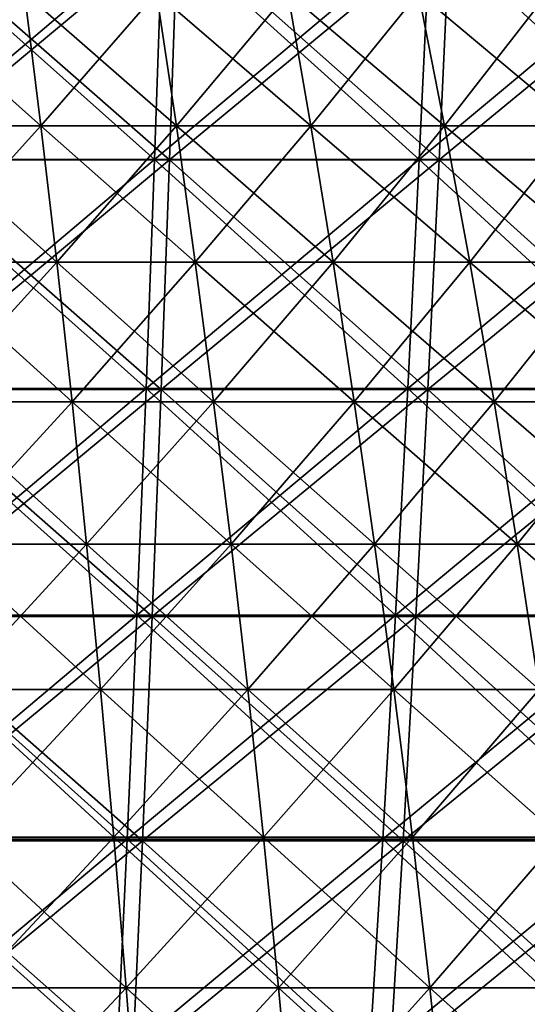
# Model space of a CAD drawing. Header units: millimetres. Extents: x -125 to 125, y -45 to 4025.
# Tile 653 of 656: x 8.78 to 15.51, y 3968.96 to 3982.01. Entities that reach past the tile are written whole.
import ezdxf

# ---------------------------------------------------------------- set-up
doc = ezdxf.new("R2010")
doc.units = ezdxf.units.MM
doc.header["$LTSCALE"] = 6.999206
for name, color, linetype in [('21', 7, 'CONTINUOUS'), ('22', 7, 'CONTINUOUS'), ('23', 7, 'CONTINUOUS'), ('24', 7, 'CONTINUOUS'), ('26', 7, 'CONTINUOUS'), ('27', 7, 'CONTINUOUS')]:
    doc.layers.add(name, color=color, linetype=linetype)

msp = doc.modelspace()

# ---------------------------------------------------------------- linework, layer by layer
at = {"layer": '21', "color": 7, "linetype": 'CONTINUOUS'}
for points in [[(7.183, 3980.155, 116.457), (10.766, 3980.155, 116.181), (7.253, 3983.228, 117.59), (7.183, 3980.155, 116.457)], [(7.253, 3983.228, 117.59), (10.766, 3980.155, 116.181), (10.87, 3983.228, 117.311), (7.253, 3983.228, 117.59)], [(10.766, 3980.155, 116.181), (14.338, 3980.155, 115.794), (10.87, 3983.228, 117.311), (10.766, 3980.155, 116.181)], [(10.87, 3983.228, 117.311), (14.338, 3980.155, 115.794), (14.478, 3983.228, 116.921), (10.87, 3983.228, 117.311)], [(14.338, 3980.155, 115.794), (17.898, 3980.155, 115.298), (14.478, 3983.228, 116.921), (14.338, 3980.155, 115.794)], [(14.478, 3983.228, 116.921), (17.898, 3980.155, 115.298), (18.072, 3983.228, 116.42), (14.478, 3983.228, 116.921)], [(7.108, 3977.112, 115.244), (10.654, 3977.112, 114.971), (7.183, 3980.155, 116.457), (7.108, 3977.112, 115.244)], [(7.183, 3980.155, 116.457), (10.654, 3977.112, 114.971), (10.766, 3980.155, 116.181), (7.183, 3980.155, 116.457)], [(10.654, 3977.112, 114.971), (14.189, 3977.112, 114.588), (10.766, 3980.155, 116.181), (10.654, 3977.112, 114.971)], [(10.766, 3980.155, 116.181), (14.189, 3977.112, 114.588), (14.338, 3980.155, 115.794), (10.766, 3980.155, 116.181)], [(14.189, 3977.112, 114.588), (17.711, 3977.112, 114.097), (14.338, 3980.155, 115.794), (14.189, 3977.112, 114.588)], [(14.338, 3980.155, 115.794), (17.711, 3977.112, 114.097), (17.898, 3980.155, 115.298), (14.338, 3980.155, 115.794)], [(7.028, 3974.102, 113.952), (10.534, 3974.102, 113.681), (7.108, 3977.112, 115.244), (7.028, 3974.102, 113.952)], [(7.108, 3977.112, 115.244), (10.534, 3974.102, 113.681), (10.654, 3977.112, 114.971), (7.108, 3977.112, 115.244)], [(10.534, 3974.102, 113.681), (14.03, 3974.102, 113.303), (10.654, 3977.112, 114.971), (10.534, 3974.102, 113.681)], [(10.654, 3977.112, 114.971), (14.03, 3974.102, 113.303), (14.189, 3977.112, 114.588), (10.654, 3977.112, 114.971)], [(14.03, 3974.102, 113.303), (17.512, 3974.102, 112.817), (14.189, 3977.112, 114.588), (14.03, 3974.102, 113.303)], [(14.189, 3977.112, 114.588), (17.512, 3974.102, 112.817), (17.711, 3977.112, 114.097), (14.189, 3977.112, 114.588)], [(6.944, 3971.128, 112.581), (10.407, 3971.128, 112.314), (7.028, 3974.102, 113.952), (6.944, 3971.128, 112.581)], [(7.028, 3974.102, 113.952), (10.407, 3971.128, 112.314), (10.534, 3974.102, 113.681), (7.028, 3974.102, 113.952)], [(10.407, 3971.128, 112.314), (13.861, 3971.128, 111.94), (10.534, 3974.102, 113.681), (10.407, 3971.128, 112.314)], [(10.534, 3974.102, 113.681), (13.861, 3971.128, 111.94), (14.03, 3974.102, 113.303), (10.534, 3974.102, 113.681)], [(13.861, 3971.128, 111.94), (17.302, 3971.128, 111.46), (14.03, 3974.102, 113.303), (13.861, 3971.128, 111.94)], [(14.03, 3974.102, 113.303), (17.302, 3971.128, 111.46), (17.512, 3974.102, 112.817), (14.03, 3974.102, 113.303)], [(6.854, 3968.19, 111.133), (10.274, 3968.19, 110.87), (6.944, 3971.128, 112.581), (6.854, 3968.19, 111.133)], [(6.944, 3971.128, 112.581), (10.274, 3968.19, 110.87), (10.407, 3971.128, 112.314), (6.944, 3971.128, 112.581)], [(10.274, 3968.19, 110.87), (13.683, 3968.19, 110.501), (10.407, 3971.128, 112.314), (10.274, 3968.19, 110.87)], [(10.407, 3971.128, 112.314), (13.683, 3968.19, 110.501), (13.861, 3971.128, 111.94), (10.407, 3971.128, 112.314)], [(13.683, 3968.19, 110.501), (17.079, 3968.19, 110.027), (13.861, 3971.128, 111.94), (13.683, 3968.19, 110.501)], [(13.861, 3971.128, 111.94), (17.079, 3968.19, 110.027), (17.302, 3971.128, 111.46), (13.861, 3971.128, 111.94)]]:
    msp.add_3dface(points, dxfattribs=at)
at = {"layer": '22', "color": 7, "linetype": 'CONTINUOUS'}
for points in [[(10.766, 3980.155, -116.181), (7.183, 3980.155, -116.457), (10.87, 3983.228, -117.311), (10.766, 3980.155, -116.181)], [(10.87, 3983.228, -117.311), (7.183, 3980.155, -116.457), (7.253, 3983.228, -117.59), (10.87, 3983.228, -117.311)], [(14.338, 3980.155, -115.794), (10.766, 3980.155, -116.181), (14.478, 3983.228, -116.921), (14.338, 3980.155, -115.794)], [(14.478, 3983.228, -116.921), (10.766, 3980.155, -116.181), (10.87, 3983.228, -117.311), (14.478, 3983.228, -116.921)], [(17.898, 3980.155, -115.298), (14.338, 3980.155, -115.794), (18.072, 3983.228, -116.42), (17.898, 3980.155, -115.298)], [(18.072, 3983.228, -116.42), (14.338, 3980.155, -115.794), (14.478, 3983.228, -116.921), (18.072, 3983.228, -116.42)], [(10.654, 3977.112, -114.971), (7.108, 3977.112, -115.244), (10.766, 3980.155, -116.181), (10.654, 3977.112, -114.971)], [(10.766, 3980.155, -116.181), (7.108, 3977.112, -115.244), (7.183, 3980.155, -116.457), (10.766, 3980.155, -116.181)], [(14.189, 3977.112, -114.588), (10.654, 3977.112, -114.971), (14.338, 3980.155, -115.794), (14.189, 3977.112, -114.588)], [(14.338, 3980.155, -115.794), (10.654, 3977.112, -114.971), (10.766, 3980.155, -116.181), (14.338, 3980.155, -115.794)], [(17.711, 3977.112, -114.097), (14.189, 3977.112, -114.588), (17.898, 3980.155, -115.298), (17.711, 3977.112, -114.097)], [(17.898, 3980.155, -115.298), (14.189, 3977.112, -114.588), (14.338, 3980.155, -115.794), (17.898, 3980.155, -115.298)], [(10.534, 3974.102, -113.681), (7.028, 3974.102, -113.952), (10.654, 3977.112, -114.971), (10.534, 3974.102, -113.681)], [(10.654, 3977.112, -114.971), (7.028, 3974.102, -113.952), (7.108, 3977.112, -115.244), (10.654, 3977.112, -114.971)], [(14.03, 3974.102, -113.303), (10.534, 3974.102, -113.681), (14.189, 3977.112, -114.588), (14.03, 3974.102, -113.303)], [(14.189, 3977.112, -114.588), (10.534, 3974.102, -113.681), (10.654, 3977.112, -114.971), (14.189, 3977.112, -114.588)], [(17.512, 3974.102, -112.817), (14.03, 3974.102, -113.303), (17.711, 3977.112, -114.097), (17.512, 3974.102, -112.817)], [(17.711, 3977.112, -114.097), (14.03, 3974.102, -113.303), (14.189, 3977.112, -114.588), (17.711, 3977.112, -114.097)], [(10.407, 3971.128, -112.314), (6.944, 3971.128, -112.581), (10.534, 3974.102, -113.681), (10.407, 3971.128, -112.314)], [(10.534, 3974.102, -113.681), (6.944, 3971.128, -112.581), (7.028, 3974.102, -113.952), (10.534, 3974.102, -113.681)], [(13.861, 3971.128, -111.94), (10.407, 3971.128, -112.314), (14.03, 3974.102, -113.303), (13.861, 3971.128, -111.94)], [(14.03, 3974.102, -113.303), (10.407, 3971.128, -112.314), (10.534, 3974.102, -113.681), (14.03, 3974.102, -113.303)], [(17.302, 3971.128, -111.46), (13.861, 3971.128, -111.94), (17.512, 3974.102, -112.817), (17.302, 3971.128, -111.46)], [(17.512, 3974.102, -112.817), (13.861, 3971.128, -111.94), (14.03, 3974.102, -113.303), (17.512, 3974.102, -112.817)], [(10.274, 3968.19, -110.87), (6.854, 3968.19, -111.133), (10.407, 3971.128, -112.314), (10.274, 3968.19, -110.87)], [(10.407, 3971.128, -112.314), (6.854, 3968.19, -111.133), (6.944, 3971.128, -112.581), (10.407, 3971.128, -112.314)], [(13.683, 3968.19, -110.501), (10.274, 3968.19, -110.87), (13.861, 3971.128, -111.94), (13.683, 3968.19, -110.501)], [(13.861, 3971.128, -111.94), (10.274, 3968.19, -110.87), (10.407, 3971.128, -112.314), (13.861, 3971.128, -111.94)], [(17.079, 3968.19, -110.027), (13.683, 3968.19, -110.501), (17.302, 3971.128, -111.46), (17.079, 3968.19, -110.027)], [(17.302, 3971.128, -111.46), (13.683, 3968.19, -110.501), (13.861, 3971.128, -111.94), (17.302, 3971.128, -111.46)]]:
    msp.add_3dface(points, dxfattribs=at)
at = {"layer": '23', "color": 7, "linetype": 'CONTINUOUS'}
for points in [[(7.051, 3980.158, -114.317), (10.568, 3980.158, -114.046), (7.122, 3983.227, -115.47), (7.051, 3980.158, -114.317)], [(7.122, 3983.227, -115.47), (10.568, 3980.158, -114.046), (10.674, 3983.227, -115.196), (7.122, 3983.227, -115.47)], [(10.568, 3980.158, -114.046), (14.075, 3980.158, -113.667), (10.674, 3983.227, -115.196), (10.568, 3980.158, -114.046)], [(10.674, 3983.227, -115.196), (14.075, 3980.158, -113.667), (14.217, 3983.227, -114.812), (10.674, 3983.227, -115.196)], [(14.075, 3980.158, -113.667), (17.569, 3980.158, -113.179), (14.217, 3983.227, -114.812), (14.075, 3980.158, -113.667)], [(14.217, 3983.227, -114.812), (17.569, 3980.158, -113.179), (17.746, 3983.227, -114.32), (14.217, 3983.227, -114.812)], [(6.975, 3977.121, -113.084), (10.454, 3977.121, -112.815), (7.051, 3980.158, -114.317), (6.975, 3977.121, -113.084)], [(7.051, 3980.158, -114.317), (10.454, 3977.121, -112.815), (10.568, 3980.158, -114.046), (7.051, 3980.158, -114.317)], [(10.454, 3977.121, -112.815), (13.923, 3977.121, -112.44), (10.568, 3980.158, -114.046), (10.454, 3977.121, -112.815)], [(10.568, 3980.158, -114.046), (13.923, 3977.121, -112.44), (14.075, 3980.158, -113.667), (10.568, 3980.158, -114.046)], [(13.923, 3977.121, -112.44), (17.379, 3977.121, -111.958), (14.075, 3980.158, -113.667), (13.923, 3977.121, -112.44)], [(14.075, 3980.158, -113.667), (17.379, 3977.121, -111.958), (17.569, 3980.158, -113.179), (14.075, 3980.158, -113.667)], [(6.894, 3974.118, -111.77), (10.332, 3974.118, -111.505), (6.975, 3977.121, -113.084), (6.894, 3974.118, -111.77)], [(6.975, 3977.121, -113.084), (10.332, 3974.118, -111.505), (10.454, 3977.121, -112.815), (6.975, 3977.121, -113.084)], [(10.332, 3974.118, -111.505), (13.761, 3974.118, -111.134), (10.454, 3977.121, -112.815), (10.332, 3974.118, -111.505)], [(10.454, 3977.121, -112.815), (13.761, 3974.118, -111.134), (13.923, 3977.121, -112.44), (10.454, 3977.121, -112.815)], [(13.761, 3974.118, -111.134), (17.177, 3974.118, -110.657), (13.923, 3977.121, -112.44), (13.761, 3974.118, -111.134)], [(13.923, 3977.121, -112.44), (17.177, 3974.118, -110.657), (17.379, 3977.121, -111.958), (13.923, 3977.121, -112.44)], [(6.808, 3971.152, -110.377), (10.204, 3971.152, -110.115), (6.894, 3974.118, -111.77), (6.808, 3971.152, -110.377)], [(6.894, 3974.118, -111.77), (10.204, 3971.152, -110.115), (10.332, 3974.118, -111.505), (6.894, 3974.118, -111.77)], [(10.204, 3971.152, -110.115), (13.59, 3971.152, -109.748), (10.332, 3974.118, -111.505), (10.204, 3971.152, -110.115)], [(10.332, 3974.118, -111.505), (13.59, 3971.152, -109.748), (13.761, 3974.118, -111.134), (10.332, 3974.118, -111.505)], [(13.59, 3971.152, -109.748), (16.963, 3971.152, -109.278), (13.761, 3974.118, -111.134), (13.59, 3971.152, -109.748)], [(13.761, 3974.118, -111.134), (16.963, 3971.152, -109.278), (17.177, 3974.118, -110.657), (13.761, 3974.118, -111.134)], [(6.717, 3968.223, -108.905), (10.068, 3968.223, -108.646), (6.808, 3971.152, -110.377), (6.717, 3968.223, -108.905)], [(6.808, 3971.152, -110.377), (10.068, 3968.223, -108.646), (10.204, 3971.152, -110.115), (6.808, 3971.152, -110.377)], [(10.068, 3968.223, -108.646), (13.409, 3968.223, -108.285), (10.204, 3971.152, -110.115), (10.068, 3968.223, -108.646)], [(10.204, 3971.152, -110.115), (13.409, 3968.223, -108.285), (13.59, 3971.152, -109.748), (10.204, 3971.152, -110.115)], [(13.409, 3968.223, -108.285), (16.737, 3968.223, -107.821), (13.59, 3971.152, -109.748), (13.409, 3968.223, -108.285)], [(13.59, 3971.152, -109.748), (16.737, 3968.223, -107.821), (16.963, 3971.152, -109.278), (13.59, 3971.152, -109.748)]]:
    msp.add_3dface(points, dxfattribs=at)
at = {"layer": '24', "color": 7, "linetype": 'CONTINUOUS'}
for points in [[(10.568, 3980.158, 114.046), (7.051, 3980.158, 114.317), (10.674, 3983.227, 115.196), (10.568, 3980.158, 114.046)], [(10.674, 3983.227, 115.196), (7.051, 3980.158, 114.317), (7.122, 3983.227, 115.47), (10.674, 3983.227, 115.196)], [(14.075, 3980.158, 113.667), (10.568, 3980.158, 114.046), (14.217, 3983.227, 114.812), (14.075, 3980.158, 113.667)], [(14.217, 3983.227, 114.812), (10.568, 3980.158, 114.046), (10.674, 3983.227, 115.196), (14.217, 3983.227, 114.812)], [(17.569, 3980.158, 113.179), (14.075, 3980.158, 113.667), (17.746, 3983.227, 114.32), (17.569, 3980.158, 113.179)], [(17.746, 3983.227, 114.32), (14.075, 3980.158, 113.667), (14.217, 3983.227, 114.812), (17.746, 3983.227, 114.32)], [(10.454, 3977.121, 112.815), (6.975, 3977.121, 113.084), (10.568, 3980.158, 114.046), (10.454, 3977.121, 112.815)], [(10.568, 3980.158, 114.046), (6.975, 3977.121, 113.084), (7.051, 3980.158, 114.317), (10.568, 3980.158, 114.046)], [(13.923, 3977.121, 112.44), (10.454, 3977.121, 112.815), (14.075, 3980.158, 113.667), (13.923, 3977.121, 112.44)], [(14.075, 3980.158, 113.667), (10.454, 3977.121, 112.815), (10.568, 3980.158, 114.046), (14.075, 3980.158, 113.667)], [(17.379, 3977.121, 111.958), (13.923, 3977.121, 112.44), (17.569, 3980.158, 113.179), (17.379, 3977.121, 111.958)], [(17.569, 3980.158, 113.179), (13.923, 3977.121, 112.44), (14.075, 3980.158, 113.667), (17.569, 3980.158, 113.179)], [(10.332, 3974.118, 111.505), (6.894, 3974.118, 111.77), (10.454, 3977.121, 112.815), (10.332, 3974.118, 111.505)], [(10.454, 3977.121, 112.815), (6.894, 3974.118, 111.77), (6.975, 3977.121, 113.084), (10.454, 3977.121, 112.815)], [(13.761, 3974.118, 111.134), (10.332, 3974.118, 111.505), (13.923, 3977.121, 112.44), (13.761, 3974.118, 111.134)], [(13.923, 3977.121, 112.44), (10.332, 3974.118, 111.505), (10.454, 3977.121, 112.815), (13.923, 3977.121, 112.44)], [(17.177, 3974.118, 110.657), (13.761, 3974.118, 111.134), (17.379, 3977.121, 111.958), (17.177, 3974.118, 110.657)], [(17.379, 3977.121, 111.958), (13.761, 3974.118, 111.134), (13.923, 3977.121, 112.44), (17.379, 3977.121, 111.958)], [(10.204, 3971.152, 110.115), (6.808, 3971.152, 110.377), (10.332, 3974.118, 111.505), (10.204, 3971.152, 110.115)], [(10.332, 3974.118, 111.505), (6.808, 3971.152, 110.377), (6.894, 3974.118, 111.77), (10.332, 3974.118, 111.505)], [(13.59, 3971.152, 109.748), (10.204, 3971.152, 110.115), (13.761, 3974.118, 111.134), (13.59, 3971.152, 109.748)], [(13.761, 3974.118, 111.134), (10.204, 3971.152, 110.115), (10.332, 3974.118, 111.505), (13.761, 3974.118, 111.134)], [(16.963, 3971.152, 109.278), (13.59, 3971.152, 109.748), (17.177, 3974.118, 110.657), (16.963, 3971.152, 109.278)], [(17.177, 3974.118, 110.657), (13.59, 3971.152, 109.748), (13.761, 3974.118, 111.134), (17.177, 3974.118, 110.657)], [(10.068, 3968.223, 108.646), (6.717, 3968.223, 108.905), (10.204, 3971.152, 110.115), (10.068, 3968.223, 108.646)], [(10.204, 3971.152, 110.115), (6.717, 3968.223, 108.905), (6.808, 3971.152, 110.377), (10.204, 3971.152, 110.115)], [(13.409, 3968.223, 108.285), (10.068, 3968.223, 108.646), (13.59, 3971.152, 109.748), (13.409, 3968.223, 108.285)], [(13.59, 3971.152, 109.748), (10.068, 3968.223, 108.646), (10.204, 3971.152, 110.115), (13.59, 3971.152, 109.748)], [(16.737, 3968.223, 107.821), (13.409, 3968.223, 108.285), (16.963, 3971.152, 109.278), (16.737, 3968.223, 107.821)], [(16.963, 3971.152, 109.278), (13.409, 3968.223, 108.285), (13.59, 3971.152, 109.748), (16.963, 3971.152, 109.278)]]:
    msp.add_3dface(points, dxfattribs=at)
at = {"layer": '26', "color": 7, "linetype": 'CONTINUOUS'}
for points in [[(7.26, 3980.602, 58.631), (9.062, 3980.602, 58.38), (7.085, 3982.367, 57.218), (7.26, 3980.602, 58.631)], [(7.085, 3982.367, 57.218), (9.062, 3980.602, 58.38), (8.844, 3982.367, 56.973), (7.085, 3982.367, 57.218)], [(9.062, 3980.602, 58.38), (10.856, 3980.602, 58.073), (8.844, 3982.367, 56.973), (9.062, 3980.602, 58.38)], [(8.844, 3982.367, 56.973), (10.856, 3980.602, 58.073), (10.594, 3982.367, 56.674), (8.844, 3982.367, 56.973)], [(10.856, 3980.602, 58.073), (12.639, 3980.602, 57.711), (10.594, 3982.367, 56.674), (10.856, 3980.602, 58.073)], [(10.594, 3982.367, 56.674), (12.639, 3980.602, 57.711), (12.334, 3982.367, 56.321), (10.594, 3982.367, 56.674)], [(12.639, 3980.602, 57.711), (14.41, 3980.602, 57.295), (12.334, 3982.367, 56.321), (12.639, 3980.602, 57.711)], [(12.334, 3982.367, 56.321), (14.41, 3980.602, 57.295), (14.063, 3982.367, 55.914), (12.334, 3982.367, 56.321)], [(14.41, 3980.602, 57.295), (16.168, 3980.602, 56.824), (14.063, 3982.367, 55.914), (14.41, 3980.602, 57.295)], [(14.063, 3982.367, 55.914), (16.168, 3980.602, 56.824), (15.778, 3982.367, 55.454), (14.063, 3982.367, 55.914)], [(7.428, 3978.795, 59.991), (9.272, 3978.795, 59.734), (7.26, 3980.602, 58.631), (7.428, 3978.795, 59.991)], [(7.26, 3980.602, 58.631), (9.272, 3978.795, 59.734), (9.062, 3980.602, 58.38), (7.26, 3980.602, 58.631)], [(9.272, 3978.795, 59.734), (11.107, 3978.795, 59.42), (9.062, 3980.602, 58.38), (9.272, 3978.795, 59.734)], [(9.062, 3980.602, 58.38), (11.107, 3978.795, 59.42), (10.856, 3980.602, 58.073), (9.062, 3980.602, 58.38)], [(11.107, 3978.795, 59.42), (12.932, 3978.795, 59.05), (10.856, 3980.602, 58.073), (11.107, 3978.795, 59.42)], [(10.856, 3980.602, 58.073), (12.932, 3978.795, 59.05), (12.639, 3980.602, 57.711), (10.856, 3980.602, 58.073)], [(12.932, 3978.795, 59.05), (14.744, 3978.795, 58.623), (12.639, 3980.602, 57.711), (12.932, 3978.795, 59.05)], [(12.639, 3980.602, 57.711), (14.744, 3978.795, 58.623), (14.41, 3980.602, 57.295), (12.639, 3980.602, 57.711)], [(14.744, 3978.795, 58.623), (16.543, 3978.795, 58.141), (14.41, 3980.602, 57.295), (14.744, 3978.795, 58.623)], [(14.41, 3980.602, 57.295), (16.543, 3978.795, 58.141), (16.168, 3980.602, 56.824), (14.41, 3980.602, 57.295)], [(7.59, 3976.947, 61.296), (9.474, 3976.947, 61.033), (7.428, 3978.795, 59.991), (7.59, 3976.947, 61.296)], [(7.428, 3978.795, 59.991), (9.474, 3976.947, 61.033), (9.272, 3978.795, 59.734), (7.428, 3978.795, 59.991)], [(9.474, 3976.947, 61.033), (11.349, 3976.947, 60.712), (9.272, 3978.795, 59.734), (9.474, 3976.947, 61.033)], [(9.272, 3978.795, 59.734), (11.349, 3976.947, 60.712), (11.107, 3978.795, 59.42), (9.272, 3978.795, 59.734)], [(11.349, 3976.947, 60.712), (13.213, 3976.947, 60.334), (11.107, 3978.795, 59.42), (11.349, 3976.947, 60.712)], [(11.107, 3978.795, 59.42), (13.213, 3976.947, 60.334), (12.932, 3978.795, 59.05), (11.107, 3978.795, 59.42)], [(13.213, 3976.947, 60.334), (15.065, 3976.947, 59.898), (12.932, 3978.795, 59.05), (13.213, 3976.947, 60.334)], [(12.932, 3978.795, 59.05), (15.065, 3976.947, 59.898), (14.744, 3978.795, 58.623), (12.932, 3978.795, 59.05)], [(15.065, 3976.947, 59.898), (16.902, 3976.947, 59.406), (14.744, 3978.795, 58.623), (15.065, 3976.947, 59.898)], [(14.744, 3978.795, 58.623), (16.902, 3976.947, 59.406), (16.543, 3978.795, 58.141), (14.744, 3978.795, 58.623)], [(7.745, 3975.06, 62.544), (9.667, 3975.06, 62.276), (7.59, 3976.947, 61.296), (7.745, 3975.06, 62.544)], [(7.59, 3976.947, 61.296), (9.667, 3975.06, 62.276), (9.474, 3976.947, 61.033), (7.59, 3976.947, 61.296)], [(9.667, 3975.06, 62.276), (11.58, 3975.06, 61.949), (9.474, 3976.947, 61.033), (9.667, 3975.06, 62.276)], [(9.474, 3976.947, 61.033), (11.58, 3975.06, 61.949), (11.349, 3976.947, 60.712), (9.474, 3976.947, 61.033)], [(11.58, 3975.06, 61.949), (13.482, 3975.06, 61.563), (11.349, 3976.947, 60.712), (11.58, 3975.06, 61.949)], [(11.349, 3976.947, 60.712), (13.482, 3975.06, 61.563), (13.213, 3976.947, 60.334), (11.349, 3976.947, 60.712)], [(13.482, 3975.06, 61.563), (15.372, 3975.06, 61.118), (13.213, 3976.947, 60.334), (13.482, 3975.06, 61.563)], [(13.213, 3976.947, 60.334), (15.372, 3975.06, 61.118), (15.065, 3976.947, 59.898), (13.213, 3976.947, 60.334)], [(15.372, 3975.06, 61.118), (17.247, 3975.06, 60.616), (15.065, 3976.947, 59.898), (15.372, 3975.06, 61.118)], [(15.065, 3976.947, 59.898), (17.247, 3975.06, 60.616), (16.902, 3976.947, 59.406), (15.065, 3976.947, 59.898)], [(7.892, 3973.136, 63.735), (9.851, 3973.136, 63.462), (7.745, 3975.06, 62.544), (7.892, 3973.136, 63.735)], [(7.745, 3975.06, 62.544), (9.851, 3973.136, 63.462), (9.667, 3975.06, 62.276), (7.745, 3975.06, 62.544)], [(9.851, 3973.136, 63.462), (11.801, 3973.136, 63.129), (9.667, 3975.06, 62.276), (9.851, 3973.136, 63.462)], [(9.667, 3975.06, 62.276), (11.801, 3973.136, 63.129), (11.58, 3975.06, 61.949), (9.667, 3975.06, 62.276)], [(11.801, 3973.136, 63.129), (13.739, 3973.136, 62.735), (11.58, 3975.06, 61.949), (11.801, 3973.136, 63.129)], [(11.58, 3975.06, 61.949), (13.739, 3973.136, 62.735), (13.482, 3975.06, 61.563), (11.58, 3975.06, 61.949)], [(13.739, 3973.136, 62.735), (15.665, 3973.136, 62.283), (13.482, 3975.06, 61.563), (13.739, 3973.136, 62.735)], [(13.482, 3975.06, 61.563), (15.665, 3973.136, 62.283), (15.372, 3975.06, 61.118), (13.482, 3975.06, 61.563)], [(15.665, 3973.136, 62.283), (17.575, 3973.136, 61.771), (15.372, 3975.06, 61.118), (15.665, 3973.136, 62.283)], [(15.372, 3975.06, 61.118), (17.575, 3973.136, 61.771), (17.247, 3975.06, 60.616), (15.372, 3975.06, 61.118)], [(8.032, 3971.177, 64.869), (10.026, 3971.177, 64.59), (7.892, 3973.136, 63.735), (8.032, 3971.177, 64.869)], [(7.892, 3973.136, 63.735), (10.026, 3971.177, 64.59), (9.851, 3973.136, 63.462), (7.892, 3973.136, 63.735)], [(10.026, 3971.177, 64.59), (12.011, 3971.177, 64.251), (9.851, 3973.136, 63.462), (10.026, 3971.177, 64.59)], [(9.851, 3973.136, 63.462), (12.011, 3971.177, 64.251), (11.801, 3973.136, 63.129), (9.851, 3973.136, 63.462)], [(12.011, 3971.177, 64.251), (13.984, 3971.177, 63.851), (11.801, 3973.136, 63.129), (12.011, 3971.177, 64.251)], [(11.801, 3973.136, 63.129), (13.984, 3971.177, 63.851), (13.739, 3973.136, 62.735), (11.801, 3973.136, 63.129)], [(13.984, 3971.177, 63.851), (15.943, 3971.177, 63.39), (13.739, 3973.136, 62.735), (13.984, 3971.177, 63.851)], [(13.739, 3973.136, 62.735), (15.943, 3971.177, 63.39), (15.665, 3973.136, 62.283), (13.739, 3973.136, 62.735)], [(8.165, 3969.184, 65.942), (10.192, 3969.184, 65.66), (8.032, 3971.177, 64.869), (8.165, 3969.184, 65.942)], [(8.032, 3971.177, 64.869), (10.192, 3969.184, 65.66), (10.026, 3971.177, 64.59), (8.032, 3971.177, 64.869)], [(10.192, 3969.184, 65.66), (12.209, 3969.184, 65.315), (10.026, 3971.177, 64.59), (10.192, 3969.184, 65.66)], [(10.026, 3971.177, 64.59), (12.209, 3969.184, 65.315), (12.011, 3971.177, 64.251), (10.026, 3971.177, 64.59)], [(12.209, 3969.184, 65.315), (14.215, 3969.184, 64.908), (12.011, 3971.177, 64.251), (12.209, 3969.184, 65.315)], [(12.011, 3971.177, 64.251), (14.215, 3969.184, 64.908), (13.984, 3971.177, 63.851), (12.011, 3971.177, 64.251)], [(14.215, 3969.184, 64.908), (16.207, 3969.184, 64.439), (13.984, 3971.177, 63.851), (14.215, 3969.184, 64.908)], [(13.984, 3971.177, 63.851), (16.207, 3969.184, 64.439), (15.943, 3971.177, 63.39), (13.984, 3971.177, 63.851)], [(8.291, 3967.159, 66.956), (10.349, 3967.159, 66.669), (8.165, 3969.184, 65.942), (8.291, 3967.159, 66.956)], [(8.165, 3969.184, 65.942), (10.349, 3967.159, 66.669), (10.192, 3969.184, 65.66), (8.165, 3969.184, 65.942)], [(10.349, 3967.159, 66.669), (12.397, 3967.159, 66.319), (10.192, 3969.184, 65.66), (10.349, 3967.159, 66.669)], [(10.192, 3969.184, 65.66), (12.397, 3967.159, 66.319), (12.209, 3969.184, 65.315), (10.192, 3969.184, 65.66)], [(12.397, 3967.159, 66.319), (14.433, 3967.159, 65.905), (12.209, 3969.184, 65.315), (12.397, 3967.159, 66.319)], [(12.209, 3969.184, 65.315), (14.433, 3967.159, 65.905), (14.215, 3969.184, 64.908), (12.209, 3969.184, 65.315)], [(14.433, 3967.159, 65.905), (16.456, 3967.159, 65.43), (14.215, 3969.184, 64.908), (14.433, 3967.159, 65.905)], [(14.215, 3969.184, 64.908), (16.456, 3967.159, 65.43), (16.207, 3969.184, 64.439), (14.215, 3969.184, 64.908)]]:
    msp.add_3dface(points, dxfattribs=at)
at = {"layer": '27', "color": 7, "linetype": 'CONTINUOUS'}
for points in [[(8.844, 3982.367, -56.973), (7.26, 3980.602, -58.631), (7.085, 3982.367, -57.218), (8.844, 3982.367, -56.973)], [(9.062, 3980.602, -58.38), (7.26, 3980.602, -58.631), (8.844, 3982.367, -56.973), (9.062, 3980.602, -58.38)], [(10.594, 3982.367, -56.674), (9.062, 3980.602, -58.38), (8.844, 3982.367, -56.973), (10.594, 3982.367, -56.674)], [(10.856, 3980.602, -58.073), (9.062, 3980.602, -58.38), (10.594, 3982.367, -56.674), (10.856, 3980.602, -58.073)], [(12.334, 3982.367, -56.321), (10.856, 3980.602, -58.073), (10.594, 3982.367, -56.674), (12.334, 3982.367, -56.321)], [(12.639, 3980.602, -57.711), (10.856, 3980.602, -58.073), (12.334, 3982.367, -56.321), (12.639, 3980.602, -57.711)], [(14.063, 3982.367, -55.914), (12.639, 3980.602, -57.711), (12.334, 3982.367, -56.321), (14.063, 3982.367, -55.914)], [(14.41, 3980.602, -57.295), (12.639, 3980.602, -57.711), (14.063, 3982.367, -55.914), (14.41, 3980.602, -57.295)], [(15.778, 3982.367, -55.454), (14.41, 3980.602, -57.295), (14.063, 3982.367, -55.914), (15.778, 3982.367, -55.454)], [(16.168, 3980.602, -56.824), (14.41, 3980.602, -57.295), (15.778, 3982.367, -55.454), (16.168, 3980.602, -56.824)], [(9.062, 3980.602, -58.38), (7.428, 3978.795, -59.991), (7.26, 3980.602, -58.631), (9.062, 3980.602, -58.38)], [(9.272, 3978.795, -59.734), (7.428, 3978.795, -59.991), (9.062, 3980.602, -58.38), (9.272, 3978.795, -59.734)], [(10.856, 3980.602, -58.073), (9.272, 3978.795, -59.734), (9.062, 3980.602, -58.38), (10.856, 3980.602, -58.073)], [(11.107, 3978.795, -59.42), (9.272, 3978.795, -59.734), (10.856, 3980.602, -58.073), (11.107, 3978.795, -59.42)], [(12.639, 3980.602, -57.711), (11.107, 3978.795, -59.42), (10.856, 3980.602, -58.073), (12.639, 3980.602, -57.711)], [(12.932, 3978.795, -59.05), (11.107, 3978.795, -59.42), (12.639, 3980.602, -57.711), (12.932, 3978.795, -59.05)], [(14.41, 3980.602, -57.295), (12.932, 3978.795, -59.05), (12.639, 3980.602, -57.711), (14.41, 3980.602, -57.295)], [(14.744, 3978.795, -58.623), (12.932, 3978.795, -59.05), (14.41, 3980.602, -57.295), (14.744, 3978.795, -58.623)], [(16.168, 3980.602, -56.824), (14.744, 3978.795, -58.623), (14.41, 3980.602, -57.295), (16.168, 3980.602, -56.824)], [(16.543, 3978.795, -58.141), (14.744, 3978.795, -58.623), (16.168, 3980.602, -56.824), (16.543, 3978.795, -58.141)], [(9.272, 3978.795, -59.734), (7.59, 3976.947, -61.296), (7.428, 3978.795, -59.991), (9.272, 3978.795, -59.734)], [(9.474, 3976.947, -61.033), (7.59, 3976.947, -61.296), (9.272, 3978.795, -59.734), (9.474, 3976.947, -61.033)], [(11.107, 3978.795, -59.42), (9.474, 3976.947, -61.033), (9.272, 3978.795, -59.734), (11.107, 3978.795, -59.42)], [(11.349, 3976.947, -60.712), (9.474, 3976.947, -61.033), (11.107, 3978.795, -59.42), (11.349, 3976.947, -60.712)], [(12.932, 3978.795, -59.05), (11.349, 3976.947, -60.712), (11.107, 3978.795, -59.42), (12.932, 3978.795, -59.05)], [(13.213, 3976.947, -60.334), (11.349, 3976.947, -60.712), (12.932, 3978.795, -59.05), (13.213, 3976.947, -60.334)], [(14.744, 3978.795, -58.623), (13.213, 3976.947, -60.334), (12.932, 3978.795, -59.05), (14.744, 3978.795, -58.623)], [(15.065, 3976.947, -59.898), (13.213, 3976.947, -60.334), (14.744, 3978.795, -58.623), (15.065, 3976.947, -59.898)], [(16.543, 3978.795, -58.141), (15.065, 3976.947, -59.898), (14.744, 3978.795, -58.623), (16.543, 3978.795, -58.141)], [(16.902, 3976.947, -59.406), (15.065, 3976.947, -59.898), (16.543, 3978.795, -58.141), (16.902, 3976.947, -59.406)], [(9.474, 3976.947, -61.033), (7.745, 3975.06, -62.544), (7.59, 3976.947, -61.296), (9.474, 3976.947, -61.033)], [(9.667, 3975.06, -62.276), (7.745, 3975.06, -62.544), (9.474, 3976.947, -61.033), (9.667, 3975.06, -62.276)], [(11.349, 3976.947, -60.712), (9.667, 3975.06, -62.276), (9.474, 3976.947, -61.033), (11.349, 3976.947, -60.712)], [(11.58, 3975.06, -61.949), (9.667, 3975.06, -62.276), (11.349, 3976.947, -60.712), (11.58, 3975.06, -61.949)], [(13.213, 3976.947, -60.334), (11.58, 3975.06, -61.949), (11.349, 3976.947, -60.712), (13.213, 3976.947, -60.334)], [(13.482, 3975.06, -61.563), (11.58, 3975.06, -61.949), (13.213, 3976.947, -60.334), (13.482, 3975.06, -61.563)], [(15.065, 3976.947, -59.898), (13.482, 3975.06, -61.563), (13.213, 3976.947, -60.334), (15.065, 3976.947, -59.898)], [(15.372, 3975.06, -61.118), (13.482, 3975.06, -61.563), (15.065, 3976.947, -59.898), (15.372, 3975.06, -61.118)], [(16.902, 3976.947, -59.406), (15.372, 3975.06, -61.118), (15.065, 3976.947, -59.898), (16.902, 3976.947, -59.406)], [(17.247, 3975.06, -60.616), (15.372, 3975.06, -61.118), (16.902, 3976.947, -59.406), (17.247, 3975.06, -60.616)], [(9.667, 3975.06, -62.276), (7.892, 3973.136, -63.735), (7.745, 3975.06, -62.544), (9.667, 3975.06, -62.276)], [(9.851, 3973.136, -63.462), (7.892, 3973.136, -63.735), (9.667, 3975.06, -62.276), (9.851, 3973.136, -63.462)], [(11.58, 3975.06, -61.949), (9.851, 3973.136, -63.462), (9.667, 3975.06, -62.276), (11.58, 3975.06, -61.949)], [(11.801, 3973.136, -63.129), (9.851, 3973.136, -63.462), (11.58, 3975.06, -61.949), (11.801, 3973.136, -63.129)], [(13.482, 3975.06, -61.563), (11.801, 3973.136, -63.129), (11.58, 3975.06, -61.949), (13.482, 3975.06, -61.563)], [(13.739, 3973.136, -62.735), (11.801, 3973.136, -63.129), (13.482, 3975.06, -61.563), (13.739, 3973.136, -62.735)], [(15.372, 3975.06, -61.118), (13.739, 3973.136, -62.735), (13.482, 3975.06, -61.563), (15.372, 3975.06, -61.118)], [(15.665, 3973.136, -62.283), (13.739, 3973.136, -62.735), (15.372, 3975.06, -61.118), (15.665, 3973.136, -62.283)], [(17.247, 3975.06, -60.616), (15.665, 3973.136, -62.283), (15.372, 3975.06, -61.118), (17.247, 3975.06, -60.616)], [(9.851, 3973.136, -63.462), (8.032, 3971.177, -64.869), (7.892, 3973.136, -63.735), (9.851, 3973.136, -63.462)], [(10.026, 3971.177, -64.59), (8.032, 3971.177, -64.869), (9.851, 3973.136, -63.462), (10.026, 3971.177, -64.59)], [(11.801, 3973.136, -63.129), (10.026, 3971.177, -64.59), (9.851, 3973.136, -63.462), (11.801, 3973.136, -63.129)], [(12.011, 3971.177, -64.251), (10.026, 3971.177, -64.59), (11.801, 3973.136, -63.129), (12.011, 3971.177, -64.251)], [(13.739, 3973.136, -62.735), (12.011, 3971.177, -64.251), (11.801, 3973.136, -63.129), (13.739, 3973.136, -62.735)], [(13.984, 3971.177, -63.851), (12.011, 3971.177, -64.251), (13.739, 3973.136, -62.735), (13.984, 3971.177, -63.851)], [(15.665, 3973.136, -62.283), (13.984, 3971.177, -63.851), (13.739, 3973.136, -62.735), (15.665, 3973.136, -62.283)], [(15.943, 3971.177, -63.39), (13.984, 3971.177, -63.851), (15.665, 3973.136, -62.283), (15.943, 3971.177, -63.39)], [(10.026, 3971.177, -64.59), (8.165, 3969.184, -65.942), (8.032, 3971.177, -64.869), (10.026, 3971.177, -64.59)], [(10.192, 3969.184, -65.66), (8.165, 3969.184, -65.942), (10.026, 3971.177, -64.59), (10.192, 3969.184, -65.66)], [(12.011, 3971.177, -64.251), (10.192, 3969.184, -65.66), (10.026, 3971.177, -64.59), (12.011, 3971.177, -64.251)], [(12.209, 3969.184, -65.315), (10.192, 3969.184, -65.66), (12.011, 3971.177, -64.251), (12.209, 3969.184, -65.315)], [(13.984, 3971.177, -63.851), (12.209, 3969.184, -65.315), (12.011, 3971.177, -64.251), (13.984, 3971.177, -63.851)], [(14.215, 3969.184, -64.908), (12.209, 3969.184, -65.315), (13.984, 3971.177, -63.851), (14.215, 3969.184, -64.908)], [(15.943, 3971.177, -63.39), (14.215, 3969.184, -64.908), (13.984, 3971.177, -63.851), (15.943, 3971.177, -63.39)], [(16.207, 3969.184, -64.439), (14.215, 3969.184, -64.908), (15.943, 3971.177, -63.39), (16.207, 3969.184, -64.439)], [(10.192, 3969.184, -65.66), (8.291, 3967.159, -66.956), (8.165, 3969.184, -65.942), (10.192, 3969.184, -65.66)], [(10.349, 3967.159, -66.669), (8.291, 3967.159, -66.956), (10.192, 3969.184, -65.66), (10.349, 3967.159, -66.669)], [(12.209, 3969.184, -65.315), (10.349, 3967.159, -66.669), (10.192, 3969.184, -65.66), (12.209, 3969.184, -65.315)], [(12.397, 3967.159, -66.319), (10.349, 3967.159, -66.669), (12.209, 3969.184, -65.315), (12.397, 3967.159, -66.319)], [(14.215, 3969.184, -64.908), (12.397, 3967.159, -66.319), (12.209, 3969.184, -65.315), (14.215, 3969.184, -64.908)], [(14.433, 3967.159, -65.905), (12.397, 3967.159, -66.319), (14.215, 3969.184, -64.908), (14.433, 3967.159, -65.905)], [(16.207, 3969.184, -64.439), (14.433, 3967.159, -65.905), (14.215, 3969.184, -64.908), (16.207, 3969.184, -64.439)], [(16.456, 3967.159, -65.43), (14.433, 3967.159, -65.905), (16.207, 3969.184, -64.439), (16.456, 3967.159, -65.43)]]:
    msp.add_3dface(points, dxfattribs=at)

doc.saveas('drawing.dxf')
